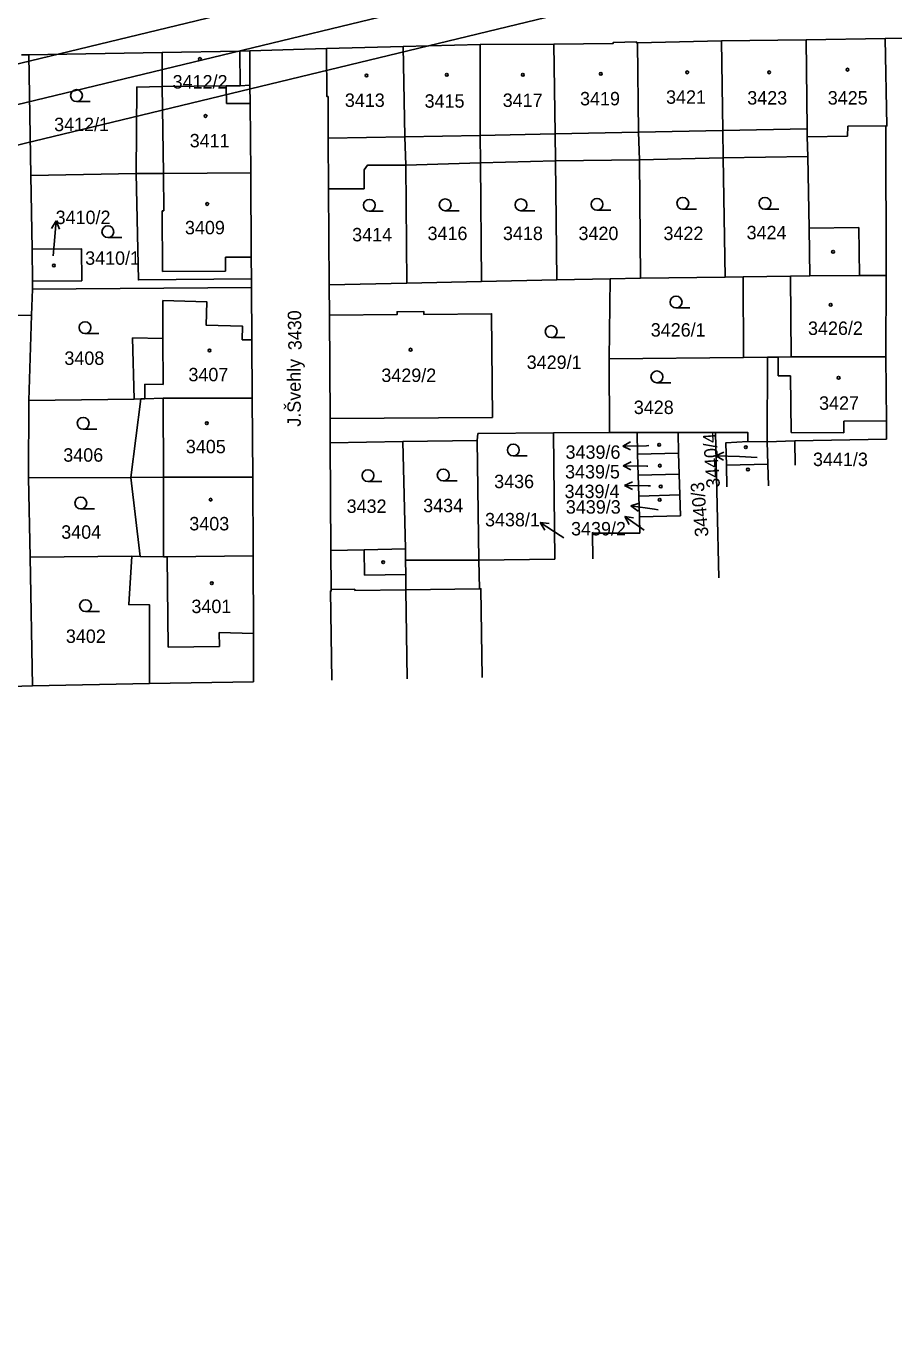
# Model space of a CAD drawing. Extents: x -738085 to -734306, y -1122197 to -1119753.
# Drawn here: x -734855.7 to -734745.8, y -1120519.6 to -1120352.8 of the extents above; entities that cross this region are included whole.
import ezdxf

# ---------------------------------------------------------------- set-up
doc = ezdxf.new("R2010")
doc.units = 0
for name, color, linetype in [('Hranice parcel', 7, 'Continuous'), ('Parcelní čísla', 7, 'Continuous'), ('Pop  PČ popisy', 7, 'Continuous'), ('Vnitřní kresba', 7, 'Continuous'), ('Vrstva 1', 7, 'Continuous'), ('Značky budov', 7, 'Continuous'), ('Značky kultur', 7, 'Continuous')]:
    doc.layers.add(name, color=color, linetype=linetype)

msp = doc.modelspace()

# ---------------------------------------------------------------- linework, layer by layer
at = {"layer": 'Hranice parcel'}
for p, q in [((-734767.59, -1120354.63), (-734756.85, -1120354.48)), ((-734756.85, -1120354.48), (-734746.85, -1120354.34)), ((-734746.85, -1120354.34), (-734734.94, -1120354.06)), ((-734855.37, -1120356.38), (-734838.47, -1120356.11)), ((-734838.45, -1120360.4), (-734838.47, -1120356.11)), ((-734827.34, -1120355.88), (-734817.62, -1120355.58)), ((-734827.33, -1120360.24), (-734827.34, -1120355.88)), ((-734817.62, -1120355.58), (-734807.9, -1120355.34)), ((-734807.9, -1120355.34), (-734798.18, -1120355.11)), ((-734798.18, -1120355.11), (-734788.84, -1120355.03)), ((-734778.2, -1120354.9), (-734767.59, -1120354.63)), ((-734856.27, -1120356.4), (-734855.37, -1120356.38)), ((-734855.09, -1120371.67), (-734855.37, -1120356.38)), ((-734777.98, -1120369.69), (-734767.35, -1120369.45)), ((-734767.35, -1120369.45), (-734756.63, -1120369.28)), ((-734767.11, -1120384.56), (-734767.35, -1120369.45)), ((-734807.59, -1120370.39), (-734798.13, -1120370.09)), ((-734807.46, -1120385.33), (-734807.59, -1120370.39)), ((-734798.13, -1120370.09), (-734788.61, -1120369.85)), ((-734797.98, -1120385.12), (-734798.13, -1120370.09)), ((-734788.61, -1120369.85), (-734777.98, -1120369.69)), ((-734788.46, -1120384.92), (-734788.61, -1120369.85)), ((-734777.82, -1120384.71), (-734777.98, -1120369.69)), ((-734841.76, -1120371.43), (-734855.09, -1120371.67)), ((-734854.93, -1120381.04), (-734855.09, -1120371.67)), ((-734817.37, -1120373.39), (-734817.29, -1120385.54)), ((-734854.9, -1120385.07), (-734854.93, -1120381.04)), ((-734777.82, -1120384.71), (-734767.11, -1120384.56)), ((-734767.11, -1120384.56), (-734764.83, -1120384.53)), ((-734764.78, -1120394.73), (-734764.83, -1120384.53)), ((-734746.75, -1120394.65), (-734746.69, -1120384.34)), ((-734855.03, -1120389.39), (-734854.89, -1120386.08)), ((-734854.89, -1120386.08), (-734854.9, -1120385.07)), ((-734827.13, -1120385.88), (-734854.89, -1120386.08)), ((-734827.13, -1120385.88), (-734827.14, -1120384.77)), ((-734827.09, -1120392.52), (-734827.13, -1120385.88)), ((-734817.29, -1120385.54), (-734807.46, -1120385.33)), ((-734817.29, -1120385.54), (-734817.27, -1120389.37)), ((-734807.46, -1120385.33), (-734797.98, -1120385.12)), ((-734797.98, -1120385.12), (-734788.46, -1120384.92)), ((-734788.46, -1120384.92), (-734781.68, -1120384.77)), ((-734781.68, -1120384.77), (-734781.81, -1120394.92)), ((-734781.68, -1120384.77), (-734777.82, -1120384.71)), ((-734865.85, -1120389.53), (-734855.03, -1120389.39)), ((-734855.37, -1120400.2), (-734855.03, -1120389.39)), ((-734817.27, -1120389.37), (-734817.17, -1120402.49)), ((-734827.04, -1120399.9), (-734827.09, -1120392.52)), ((-734781.81, -1120394.92), (-734764.78, -1120394.73)), ((-734781.81, -1120394.92), (-734781.75, -1120404.24)), ((-734764.78, -1120394.73), (-734761.76, -1120394.7)), ((-734761.76, -1120394.7), (-734761.77, -1120405.43)), ((-734855.38, -1120410.01), (-734855.37, -1120400.2)), ((-734842.02, -1120400.02), (-734855.37, -1120400.2)), ((-734841.15, -1120399.99), (-734842.43, -1120409.96)), ((-734841.15, -1120399.99), (-734842.02, -1120400.02)), ((-734826.98, -1120409.9), (-734827.04, -1120399.9)), ((-734817.17, -1120402.49), (-734817.15, -1120405.56)), ((-734788.87, -1120404.3), (-734781.75, -1120404.24)), ((-734788.68, -1120420.29), (-734788.87, -1120404.3)), ((-734781.75, -1120404.24), (-734778.28, -1120404.24)), ((-734778.28, -1120404.24), (-734773.06, -1120404.25)), ((-734778.2, -1120407.01), (-734778.28, -1120404.24)), ((-734773.06, -1120404.25), (-734768.33, -1120404.26)), ((-734773.06, -1120404.25), (-734773.01, -1120406.87)), ((-734767.9, -1120422.65), (-734768.33, -1120404.26)), ((-734817.15, -1120405.56), (-734807.95, -1120405.41)), ((-734817.07, -1120419.2), (-734817.15, -1120405.56)), ((-734807.95, -1120405.41), (-734798.53, -1120405.25)), ((-734807.63, -1120419), (-734807.95, -1120405.41)), ((-734798.34, -1120420.42), (-734798.53, -1120405.25)), ((-734764.22, -1120405.4), (-734761.77, -1120405.43)), ((-734761.77, -1120405.43), (-734758.3, -1120405.3)), ((-734761.77, -1120405.43), (-734761.7, -1120408.28)), ((-734758.3, -1120405.3), (-734746.66, -1120405.11)), ((-734758.26, -1120408.37), (-734758.3, -1120405.3)), ((-734773.01, -1120406.87), (-734778.2, -1120407.01)), ((-734778.13, -1120409.66), (-734778.2, -1120407.01)), ((-734773.01, -1120406.87), (-734772.94, -1120409.52)), ((-734772.94, -1120409.52), (-734778.13, -1120409.66)), ((-734772.94, -1120409.52), (-734772.87, -1120412.16)), ((-734761.7, -1120408.28), (-734766.94, -1120408.4)), ((-734766.88, -1120411.12), (-734766.94, -1120408.4)), ((-734761.7, -1120408.28), (-734761.64, -1120411)), ((-734842.43, -1120409.96), (-734855.38, -1120410.01)), ((-734855.19, -1120420.03), (-734855.38, -1120410.01)), ((-734842.43, -1120409.96), (-734841.25, -1120419.95)), ((-734826.94, -1120419.88), (-734826.98, -1120409.9)), ((-734778.06, -1120412.3), (-734778.13, -1120409.66)), ((-734772.87, -1120412.16), (-734778.06, -1120412.3)), ((-734777.98, -1120414.95), (-734778.06, -1120412.3)), ((-734772.87, -1120412.16), (-734772.79, -1120414.81)), ((-734772.79, -1120414.81), (-734777.98, -1120414.95)), ((-734777.93, -1120417.01), (-734777.98, -1120414.95)), ((-734807.61, -1120420.44), (-734807.63, -1120419)), ((-734842.32, -1120419.93), (-734855.19, -1120420.03)), ((-734854.88, -1120436.34), (-734855.19, -1120420.03)), ((-734841.25, -1120419.95), (-734842.32, -1120419.93)), ((-734798.34, -1120420.42), (-734807.61, -1120420.44)), ((-734788.68, -1120420.29), (-734798.34, -1120420.42)), ((-734854.88, -1120436.34), (-734840.08, -1120436.07)), ((-734840.08, -1120436.07), (-734826.87, -1120435.83)), ((-734857.6, -1120436.44), (-734854.88, -1120436.34))]:
    msp.add_line(p, q, dxfattribs=at)
for points in [[(-734756.63, -1120369.28), (-734756.7, -1120366.81), (-734756.73, -1120365.79), (-734756.85, -1120354.48)], [(-734746.69, -1120384.34), (-734746.76, -1120365.4), (-734746.61, -1120365.4), (-734746.85, -1120354.34)], [(-734838.47, -1120356.11), (-734828.62, -1120355.92), (-734827.34, -1120355.88)], [(-734817.62, -1120355.58), (-734817.59, -1120361.69), (-734817.44, -1120361.69), (-734817.41, -1120366.97), (-734817.37, -1120373.39)], [(-734807.59, -1120370.39), (-734807.69, -1120366.78), (-734807.9, -1120355.34)], [(-734798.13, -1120370.09), (-734798.17, -1120366.6), (-734798.18, -1120355.11)], [(-734788.84, -1120355.03), (-734781.29, -1120354.96), (-734781.29, -1120354.82), (-734778.33, -1120354.76), (-734778.33, -1120354.9), (-734778.2, -1120354.9)], [(-734788.61, -1120369.85), (-734788.64, -1120366.41), (-734788.84, -1120355.03)], [(-734777.98, -1120369.69), (-734778.1, -1120366.21), (-734778.2, -1120354.9)], [(-734767.35, -1120369.45), (-734767.41, -1120366), (-734767.59, -1120354.63)], [(-734838.45, -1120360.4), (-734841.67, -1120360.48), (-734841.76, -1120371.43)], [(-734827.33, -1120360.24), (-734828.56, -1120360.31), (-734830.33, -1120360.33), (-734838.45, -1120360.4)], [(-734827.23, -1120371.35), (-734827.29, -1120362.58), (-734827.33, -1120360.24)], [(-734756.36, -1120384.4), (-734756.48, -1120378.37), (-734756.63, -1120369.28)], [(-734817.37, -1120373.39), (-734812.86, -1120373.36), (-734812.86, -1120370.99), (-734812.44, -1120370.39), (-734807.59, -1120370.39)], [(-734827.23, -1120371.35), (-734838.31, -1120371.44), (-734841.76, -1120371.43)], [(-734841.76, -1120371.43), (-734841.47, -1120384.92), (-734827.14, -1120384.77)], [(-734827.14, -1120384.77), (-734827.16, -1120382.02), (-734827.23, -1120371.35)], [(-734854.93, -1120381.04), (-734848.68, -1120380.99), (-734848.65, -1120385.03), (-734854.9, -1120385.07)], [(-734764.83, -1120384.53), (-734758.81, -1120384.44), (-734756.36, -1120384.4)], [(-734756.36, -1120384.4), (-734750.07, -1120384.36), (-734746.69, -1120384.34)], [(-734827.09, -1120392.52), (-734828.31, -1120392.5), (-734828.28, -1120390.77), (-734832.87, -1120390.66), (-734832.78, -1120387.7), (-734838.37, -1120387.53), (-734838.36, -1120392.33), (-734842.21, -1120392.27), (-734842.02, -1120400.02)], [(-734817.27, -1120389.37), (-734808.68, -1120389.3), (-734808.68, -1120388.96), (-734805.28, -1120388.94), (-734805.28, -1120389.28), (-734796.71, -1120389.21), (-734796.6, -1120402.33), (-734817.17, -1120402.49)], [(-734761.76, -1120394.7), (-734760.41, -1120394.7), (-734758.74, -1120394.67), (-734746.75, -1120394.65)], [(-734746.66, -1120405.11), (-734746.68, -1120402.79), (-734746.75, -1120394.65)], [(-734827.04, -1120399.9), (-734838.34, -1120399.89), (-734840.64, -1120399.97), (-734841.15, -1120399.99)], [(-734798.53, -1120405.25), (-734798.44, -1120404.39), (-734788.87, -1120404.3)], [(-734768.33, -1120404.26), (-734764.22, -1120404.26), (-734764.22, -1120405.4)], [(-734766.94, -1120408.4), (-734767.01, -1120405.55), (-734764.22, -1120405.4)], [(-734826.98, -1120409.9), (-734838.31, -1120409.93), (-734842.43, -1120409.96)], [(-734783.9, -1120420.25), (-734783.92, -1120417.02), (-734777.93, -1120417.01)], [(-734816.96, -1120435.62), (-734817.14, -1120424.32), (-734817.04, -1120424.32), (-734817.04, -1120424.14), (-734817.07, -1120419.2)], [(-734807.63, -1120419), (-734812.85, -1120419.11), (-734817.07, -1120419.2)], [(-734842.32, -1120419.93), (-734842.69, -1120426.06), (-734840.07, -1120426.07), (-734840.08, -1120436.07)], [(-734826.94, -1120419.88), (-734837.82, -1120420), (-734838.27, -1120420.01), (-734841.25, -1120419.95)], [(-734826.87, -1120435.83), (-734826.9, -1120429.72), (-734826.94, -1120419.88)], [(-734807.42, -1120435.46), (-734807.56, -1120424.18), (-734807.59, -1120422.24), (-734807.61, -1120420.44)], [(-734797.92, -1120435.29), (-734798.07, -1120424.04), (-734798.24, -1120424.05), (-734798.34, -1120420.42)]]:
    msp.add_lwpolyline(points, dxfattribs=at)
at = {"layer": 'Pop  PČ popisy'}
for p, q in [((-734851.89, -1120377.45), (-734852.47, -1120378.4)), ((-734852.15, -1120380.44), (-734851.89, -1120377.45)), ((-734851.89, -1120377.45), (-734851.48, -1120378.49)), ((-734852.28, -1120381.86), (-734852.15, -1120380.44)), ((-734780.1, -1120405.97), (-734779.11, -1120405.45)), ((-734777.1, -1120405.92), (-734780.1, -1120405.97)), ((-734780.1, -1120405.97), (-734779.09, -1120406.46)), ((-734776.79, -1120405.91), (-734777.1, -1120405.92)), ((-734768.31, -1120407.21), (-734767.29, -1120406.74)), ((-734765.31, -1120407.31), (-734768.31, -1120407.21)), ((-734768.31, -1120407.21), (-734767.33, -1120407.74)), ((-734763.05, -1120407.41), (-734765.31, -1120407.31)), ((-734780.04, -1120408.47), (-734779.03, -1120407.98)), ((-734777.04, -1120408.52), (-734780.04, -1120408.47)), ((-734780.04, -1120408.47), (-734779.05, -1120408.99)), ((-734777.04, -1120408.52), (-734776.91, -1120408.52)), ((-734779.86, -1120410.97), (-734778.85, -1120410.48)), ((-734776.86, -1120411.02), (-734779.86, -1120410.97)), ((-734779.86, -1120410.97), (-734778.87, -1120411.49)), ((-734776.86, -1120411.02), (-734776.56, -1120411.02)), ((-734779.05, -1120413.56), (-734777.99, -1120413.21)), ((-734776.08, -1120413.98), (-734779.05, -1120413.56)), ((-734779.05, -1120413.56), (-734778.13, -1120414.2)), ((-734775.59, -1120414.05), (-734776.08, -1120413.98)), ((-734788.03, -1120417.28), (-734790.55, -1120415.65)), ((-734790.55, -1120415.65), (-734789.43, -1120415.77)), ((-734790.55, -1120415.65), (-734789.98, -1120416.61)), ((-734777.36, -1120416.63), (-734779.82, -1120414.91)), ((-734779.82, -1120414.91), (-734778.71, -1120415.07)), ((-734779.82, -1120414.91), (-734779.29, -1120415.89)), ((-734787.54, -1120417.59), (-734788.03, -1120417.28))]:
    msp.add_line(p, q, dxfattribs=at)
at = {"layer": 'Vnitřní kresba'}
for p, q in [((-734828.62, -1120355.92), (-734828.56, -1120360.31)), ((-734838.45, -1120360.4), (-734838.31, -1120371.44)), ((-734830.33, -1120360.33), (-734830.3, -1120362.56)), ((-734830.3, -1120362.56), (-734827.29, -1120362.58)), ((-734788.64, -1120366.41), (-734778.1, -1120366.21)), ((-734778.1, -1120366.21), (-734767.41, -1120366)), ((-734767.41, -1120366), (-734756.73, -1120365.79)), ((-734751.61, -1120366.7), (-734751.55, -1120365.44)), ((-734751.55, -1120365.44), (-734746.76, -1120365.4)), ((-734817.41, -1120366.97), (-734807.69, -1120366.78)), ((-734807.69, -1120366.78), (-734798.17, -1120366.6)), ((-734798.17, -1120366.6), (-734788.64, -1120366.41)), ((-734756.7, -1120366.81), (-734751.61, -1120366.7)), ((-734838.31, -1120371.44), (-734838.25, -1120376.17)), ((-734838.47, -1120376.17), (-734838.25, -1120376.17)), ((-734838.47, -1120376.17), (-734838.43, -1120383.87)), ((-734756.48, -1120378.37), (-734750.16, -1120378.28)), ((-734750.16, -1120378.28), (-734750.07, -1120384.36)), ((-734830.44, -1120382.05), (-734827.16, -1120382.02)), ((-734830.44, -1120382.05), (-734830.43, -1120383.8)), ((-734838.43, -1120383.87), (-734830.43, -1120383.8)), ((-734758.81, -1120384.44), (-734758.74, -1120394.67)), ((-734838.36, -1120392.33), (-734838.35, -1120398.18)), ((-734760.41, -1120394.7), (-734760.38, -1120397.08)), ((-734760.38, -1120397.08), (-734758.83, -1120397.05)), ((-734758.83, -1120397.05), (-734758.73, -1120404.24)), ((-734840.65, -1120398.13), (-734838.35, -1120398.18)), ((-734840.65, -1120398.13), (-734840.64, -1120399.97)), ((-734838.34, -1120399.89), (-734838.31, -1120409.93)), ((-734752.09, -1120404.28), (-734752.08, -1120402.83)), ((-734752.08, -1120402.83), (-734746.68, -1120402.79)), ((-734758.73, -1120404.24), (-734752.09, -1120404.28)), ((-734838.31, -1120409.93), (-734838.27, -1120420.01)), ((-734812.85, -1120419.11), (-734812.81, -1120422.33)), ((-734837.82, -1120420), (-734837.7, -1120431.46)), ((-734812.81, -1120422.33), (-734807.59, -1120422.24)), ((-734817.04, -1120424.14), (-734814.04, -1120424.09)), ((-734814.04, -1120424.09), (-734814.04, -1120424.28)), ((-734814.04, -1120424.28), (-734807.56, -1120424.18)), ((-734807.56, -1120424.18), (-734798.24, -1120424.05)), ((-734831.22, -1120429.61), (-734831.19, -1120431.36)), ((-734831.22, -1120429.61), (-734826.9, -1120429.72)), ((-734837.7, -1120431.46), (-734831.19, -1120431.36))]:
    msp.add_line(p, q, dxfattribs=at)
at = {"layer": 'Vrstva 1'}
for points in [[(-734534.27, -1119984.39), (-735554.91, -1120230.88), (-735485.2, -1120519.57), (-734464.55, -1120273.08)], [(-734470.58, -1120269.4), (-735481.51, -1120513.53), (-735548.88, -1120234.56), (-734537.95, -1119990.43)], [(-734541.63, -1119996.45), (-735348.44, -1120191.3), (-735283.42, -1120460.56), (-734476.61, -1120265.71)]]:
    msp.add_lwpolyline(points, close=True, dxfattribs=at)
at = {"layer": 'Značky budov'}
for centre in [(-734833.67, -1120356.93), (-734812.56, -1120359.02), (-734802.39, -1120358.92), (-734792.74, -1120358.92), (-734782.88, -1120358.82), (-734771.91, -1120358.62), (-734761.54, -1120358.62), (-734751.6, -1120358.28), (-734832.95, -1120364.15), (-734832.74, -1120375.3), (-734753.44, -1120381.36), (-734852.18, -1120383.09), (-734753.74, -1120388.07), (-734832.45, -1120393.85), (-734806.97, -1120393.76), (-734752.73, -1120397.31), (-734832.81, -1120403.07), (-734775.48, -1120405.81), (-734764.49, -1120406.12), (-734775.38, -1120408.45), (-734764.22, -1120408.93), (-734775.28, -1120411.09), (-734832.31, -1120412.76), (-734775.41, -1120412.78), (-734810.45, -1120420.68), (-734832.17, -1120423.34)]:
    msp.add_circle(centre, 0.175, dxfattribs=at)
at = {"layer": 'Značky kultur'}
for p, q in [((-734849.32, -1120362.31), (-734847.57, -1120362.31)), ((-734812.2, -1120376.21), (-734810.45, -1120376.21)), ((-734802.59, -1120376.15), (-734800.84, -1120376.15)), ((-734792.99, -1120376.15), (-734791.24, -1120376.15)), ((-734783.35, -1120376.09), (-734781.6, -1120376.09)), ((-734772.48, -1120375.96), (-734770.73, -1120375.96)), ((-734762.07, -1120375.96), (-734760.32, -1120375.96)), ((-734845.34, -1120379.56), (-734843.59, -1120379.56)), ((-734773.33, -1120388.47), (-734771.58, -1120388.47)), ((-734848.23, -1120391.71), (-734846.48, -1120391.71)), ((-734789.16, -1120392.21), (-734787.41, -1120392.21)), ((-734775.76, -1120397.95), (-734774.01, -1120397.95)), ((-734848.47, -1120403.83), (-734846.72, -1120403.83)), ((-734793.96, -1120407.22), (-734792.21, -1120407.22)), ((-734812.38, -1120410.46), (-734810.63, -1120410.46)), ((-734802.84, -1120410.39), (-734801.09, -1120410.39)), ((-734848.77, -1120413.94), (-734847.02, -1120413.94)), ((-734848.17, -1120426.94), (-734846.42, -1120426.94))]:
    msp.add_line(p, q, dxfattribs=at)
for centre in [(-734849.32, -1120361.56), (-734772.48, -1120375.21), (-734762.07, -1120375.21), (-734812.2, -1120375.46), (-734802.59, -1120375.4), (-734792.99, -1120375.4), (-734783.35, -1120375.34), (-734845.34, -1120378.81), (-734773.33, -1120387.72), (-734848.23, -1120390.96), (-734789.16, -1120391.46), (-734775.76, -1120397.2), (-734848.47, -1120403.08), (-734793.96, -1120406.47), (-734812.38, -1120409.71), (-734802.84, -1120409.64), (-734848.77, -1120413.19), (-734848.17, -1120426.19)]:
    msp.add_circle(centre, 0.75, dxfattribs=at)

# ---------------------------------------------------------------- texts
at = {"layer": 'Parcelní čísla'}
for s, p in [('3412/2', (-734837.13, -1120360.67)), ('3419', (-734785.5, -1120362.8)), ('3421', (-734774.6, -1120362.6)), ('3423', (-734764.31, -1120362.7)), ('3425', (-734754.11, -1120362.7)), ('3413', (-734815.31, -1120363)), ('3415', (-734805.2, -1120363.1)), ('3417', (-734795.3, -1120363)), ('3412/1', (-734852.15, -1120366.07)), ('3411', (-734834.97, -1120368.12)), ('3410/2', (-734851.96, -1120377.84)), ('3409', (-734835.57, -1120379.14)), ('3414', (-734814.38, -1120380.03)), ('3416', (-734804.83, -1120379.87)), ('3418', (-734795.27, -1120379.87)), ('3420', (-734785.7, -1120379.87)), ('3422', (-734774.93, -1120379.87)), ('3424', (-734764.39, -1120379.77)), ('3410/1', (-734848.22, -1120383)), ('3426/1', (-734776.54, -1120392.1)), ('3426/2', (-734756.61, -1120391.89)), ('3408', (-734850.85, -1120395.68)), ('3429/1', (-734792.26, -1120396.2)), ('3407', (-734835.13, -1120397.76)), ('3429/2', (-734810.68, -1120397.85)), ('3428', (-734778.69, -1120401.91)), ('3427', (-734755.21, -1120401.37)), ('3406', (-734850.99, -1120407.95)), ('3405', (-734835.46, -1120406.88)), ('3439/6', (-734787.34, -1120407.58)), ('3441/3', (-734755.98, -1120408.5)), ('3436', (-734796.39, -1120411.3)), ('3439/5', (-734787.4, -1120410.07)), ('3439/4', (-734787.46, -1120412.56)), ('3432', (-734815.08, -1120414.44)), ('3434', (-734805.38, -1120414.35)), ('3439/3', (-734787.3, -1120414.53)), ('3438/1', (-734797.54, -1120416.14)), ('3404', (-734851.25, -1120417.71)), ('3403', (-734835.02, -1120416.65)), ('3439/2', (-734786.64, -1120417.29)), ('3401', (-734834.75, -1120427.13)), ('3402', (-734850.66, -1120430.91))]:
    msp.add_text(s, height=1.7, dxfattribs=at).set_placement(p)
for s, rotation, p in [('3430', 91, (-734820.77, -1120393.81)), ('3440/4', 94, (-734767.76, -1120411.21)), ('3440/3', 95, (-734769.21, -1120417.4))]:
    msp.add_text(s, height=1.7, rotation=rotation, dxfattribs=at).set_placement(p)
at = {"layer": 'Pop  PČ popisy'}
msp.add_text('J.Švehly', height=1.7, rotation=90, dxfattribs=at).set_placement((-734820.89, -1120403.51))

doc.saveas('drawing.dxf')
